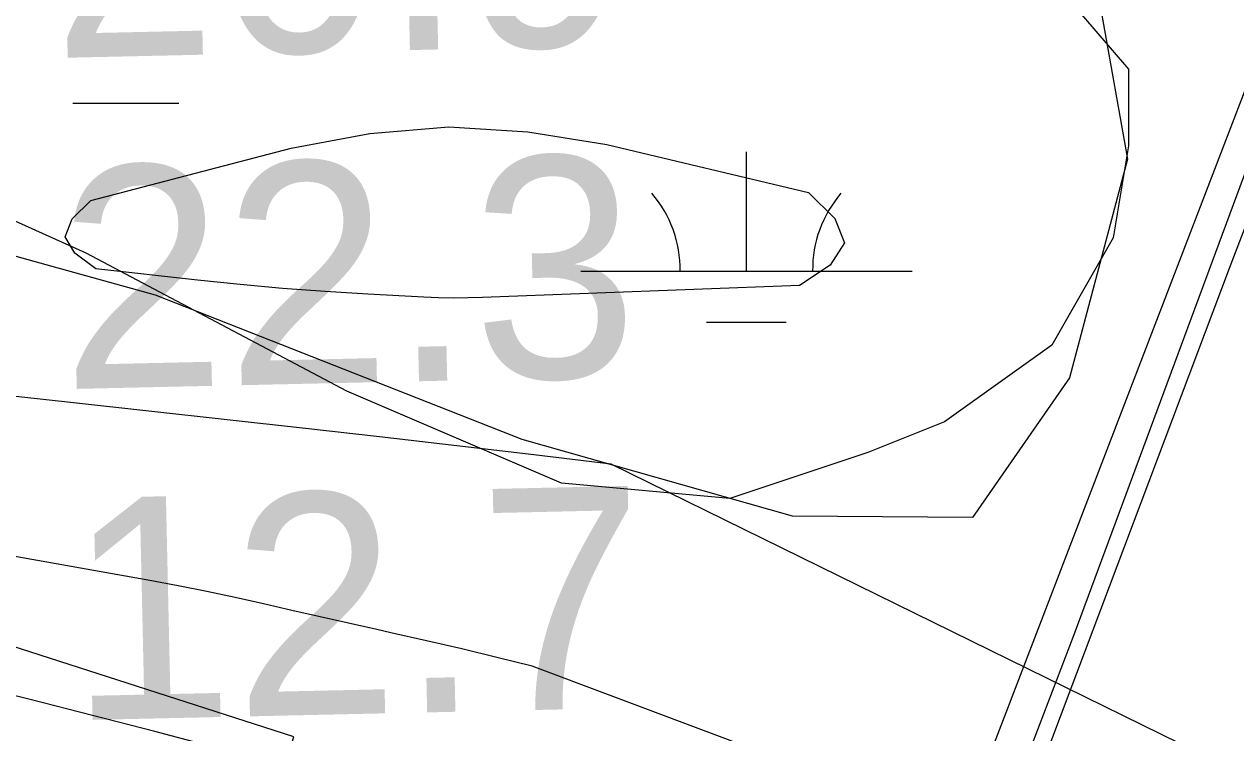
# Model space of a CAD drawing. Extents: x 3445503 to 3483459, y 540493 to 566012.
# Drawn here: x 3471583.9 to 3471949.7, y 552111.2 to 552325.1 of the extents above; entities that cross this region are included whole.
import ezdxf

# ---------------------------------------------------------------- set-up
doc = ezdxf.new("R2010")
doc.units = 0
for name, color, linetype in [('V-CHAN-DOCK', 7, 'Continuous'), ('V-RIVR-EDGE', 7, 'Continuous'), ('V-RIVR-RANG', 7, 'Continuous'), ('V-RRAP-RVMT', 7, 'Continuous'), ('V-SITE-VEGE', 7, 'Continuous'), ('V-TOPO-DPTH', 7, 'Continuous'), ('V-TOPO-MINR', 7, 'Continuous'), ('V-UTIL-LINE', 7, 'Continuous'), ('V-WETL-SWMP', 7, 'Continuous')]:
    doc.layers.add(name, color=color, linetype=linetype)

msp = doc.modelspace()

# ---------------------------------------------------------------- linework, layer by layer
at = {"layer": 'V-CHAN-DOCK'}
msp.add_lwpolyline([(3471976.906, 552414.123), (3471973.191, 552359.427), (3471794.904, 551895.074), (3471790.792, 551890.1950000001), (3471788.035, 551888.791), (3471762.3880000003, 551894.121), (3471752.971, 551860.139), (3471825.77, 551842.729), (3471834.484, 551878.09), (3471811.6, 551884.133), (3471808.122, 551886.181), (3471806.002, 551891.701), (3471808.0300000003, 551897.9450000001), (3471900.892, 552140.879), (3471999.114, 552405.997), (3471976.906, 552414.123)], dxfattribs=at)
at = {"layer": 'V-RIVR-EDGE'}
msp.add_spline([(3466309.3848466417, 552621.9579710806), (3466349.703870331, 552619.4248512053), (3466382.7286882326, 552619.3431903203), (3466411.927860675, 552618.5757255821), (3466431.7444705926, 552619.221988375), (3466456.4313341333, 552621.2467355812), (3466478.3423179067, 552625.364137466), (3466500.245565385, 552626.3528723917), (3466524.236310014, 552628.0317091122), (3466536.750118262, 552627.6531342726), (3466565.613695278, 552631.7533443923), (3466586.12556452, 552632.3978880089), (3466600.729448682, 552633.7523039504), (3466616.0268729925, 552634.4097413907), (3466639.3163411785, 552633.656889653), (3466653.5691573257, 552633.621646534), (3466663.6572942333, 552636.3777557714), (3466670.958376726, 552636.70733408), (3466676.5238896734, 552638.0840993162), (3466689.3818892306, 552636.3141462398), (3466713.3709146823, 552637.2977236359), (3466728.6700581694, 552638.6504204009), (3466733.538592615, 552639.3336454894), (3466741.1864451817, 552639.3147345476), (3466744.6653205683, 552640.3490276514), (3466765.8784662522, 552643.425259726), (3466811.078918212, 552646.7898098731), (3466822.205646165, 552647.8051920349), (3466836.469636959, 552652.2891345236), (3466848.283028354, 552649.8265008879), (3466872.264317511, 552647.6814113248), (3466895.5486281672, 552644.842781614), (3466925.7906895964, 552644.0727381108), (3466966.4607813, 552642.9292772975), (3466982.79421789, 552640.8030986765), (3467002.59535522, 552635.1920275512), (3467043.595884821, 552627.0951139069), (3467061.669188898, 552625.6598966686), (3467070.7101388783, 552626.68043636), (3467078.7116382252, 552629.0940734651), (3467090.2031876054, 552637.061189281), (3467099.252733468, 552641.558025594), (3467116.301199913, 552647.425610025), (3467156.6554667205, 552659.1453062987), (3467180.3045988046, 552663.258410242), (3467190.046825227, 552666.710638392), (3467215.09593143, 552674.6442302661), (3467224.4982644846, 552681.2259849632), (3467241.911552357, 552694.0453030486), (3467256.190156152, 552704.4389497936), (3467275.6875028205, 552716.5578510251), (3467305.630931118, 552735.6035578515), (3467327.5634045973, 552748.4117012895), (3467352.2898091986, 552766.4274129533), (3467374.5759294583, 552781.6681044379), (3467388.8450777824, 552788.2378248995), (3467399.6405082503, 552795.8590302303), (3467402.78378821, 552801.7609981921), (3467413.9139545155, 552804.1668990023), (3467419.4846249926, 552807.6294422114), (3467425.4132401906, 552815.2626817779), (3467432.374429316, 552818.7217866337), (3467446.2950883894, 552824.9447370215), (3467466.1340476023, 552834.6293710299), (3467483.877773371, 552840.495236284), (3467499.17605727, 552841.5003033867), (3467510.654712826, 552844.2529742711), (3467520.049309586, 552847.7060620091), (3467524.5753718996, 552850.4759246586), (3467538.4917330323, 552854.9607267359), (3467570.8333258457, 552859.7476002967), (3467609.0837633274, 552864.1722311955), (3467645.5969120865, 552868.9487896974), (3467670.2803372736, 552869.5830182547), (3467689.7518962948, 552871.2730296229), (3467696.009230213, 552871.257557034), (3467706.087052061, 552869.8421103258), (3467716.5150823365, 552869.4686930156), (3467730.4194092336, 552869.0866798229), (3467744.6799616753, 552872.1801036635), (3467757.201506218, 552874.9301957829), (3467768.325655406, 552874.9026889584), (3467789.870098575, 552871.3730978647), (3467862.1813662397, 552872.9324518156), (3467905.6281973, 552870.0439659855), (3467943.4854469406, 552856.0450843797), (3467982.0233429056, 552836.1347793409), (3468014.6377812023, 552810.677012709), (3468040.65671139, 552789.0595045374), (3468070.1493594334, 552766.3905114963), (3468095.144311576, 552752.4234346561), (3468129.525264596, 552738.433148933), (3468159.7466959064, 552729.3199935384), (3468202.1480592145, 552725.3911974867), (3468241.4284918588, 552724.5988046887), (3468263.6742114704, 552723.5009020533), (3468284.519956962, 552718.5825114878), (3468310.5466234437, 552700.0936702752), (3468339.350029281, 552679.8598040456), (3468348.374647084, 552674.2753801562), (3468371.3078897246, 552670.0470913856), (3468394.9518642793, 552672.074417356), (3468423.1107265, 552672.3524203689), (3468450.5691718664, 552670.5463645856), (3468476.2946264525, 552670.8303847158), (3468493.331918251, 552672.17878354), (3468516.288369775, 552677.3364956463), (3468541.3426335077, 552687.3558654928), (3468560.1404229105, 552697.7383375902), (3468569.530721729, 552699.453277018), (3468577.1777147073, 552699.086736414), (3468586.549102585, 552693.1538232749), (3468603.1932065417, 552676.0787095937), (3468627.1512868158, 552664.5476191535), (3468668.5080419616, 552659.9261425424), (3468712.655289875, 552659.1217155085), (3468729.6977392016, 552662.5558923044), (3468746.743626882, 552667.3805877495), (3468759.9561328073, 552668.390812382), (3468773.149727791, 552661.7531844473), (3468796.0468677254, 552642.9244498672), (3468815.139851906, 552632.1006529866), (3468834.5778869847, 552620.2331075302), (3468847.085678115, 552617.4211250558), (3468885.6579576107, 552611.4160065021), (3468924.924636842, 552605.0615391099), (3468947.8638966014, 552603.2666579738), (3468956.9074253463, 552605.3300866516), (3468965.9595499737, 552610.869811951), (3468970.840118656, 552616.4198523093), (3468974.664044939, 552616.4103968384), (3468976.7334907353, 552609.8002757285), (3468983.642244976, 552592.0539711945), (3468990.5742081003, 552583.6936675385), (3469002.715458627, 552573.2346920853), (3469014.5168157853, 552565.9052431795), (3469022.157791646, 552563.1052949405), (3469029.1086657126, 552562.3928438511), (3469038.490368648, 552560.6314866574), (3469047.8634757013, 552555.3938328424), (3469053.7680224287, 552553.2934418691), (3469073.9245257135, 552550.8101781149), (3469091.299991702, 552548.3337910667), (3469106.580224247, 552542.0386352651), (3469126.7289912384, 552536.4267045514), (3469142.713078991, 552533.6061261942), (3469153.1385305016, 552532.1898198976), (3469162.515075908, 552528.3426847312), (3469171.8761487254, 552518.2382156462), (3469185.7598455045, 552509.5130905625), (3469208.691368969, 552504.5895424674), (3469232.6709389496, 552501.7491935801), (3469258.052202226, 552503.4245919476), (3469277.1821487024, 552507.5488705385), (3469302.5720078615, 552512.7005655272), (3469341.873930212, 552520.598914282), (3469368.302380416, 552524.0098821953), (3469396.1067362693, 552521.5077074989), (3469447.8657340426, 552506.0839237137), (3469526.008483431, 552475.9943654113), (3469583.6754662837, 552459.8607093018), (3469651.0795180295, 552445.0935033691), (3469684.7815439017, 552437.7099004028), (3469730.656625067, 552432.7296194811), (3469767.1482841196, 552428.8154364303), (3469829.708729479, 552423.4462656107), (3469847.787191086, 552424.0968263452), (3469856.8255623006, 552424.0744770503), (3469867.597783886, 552422.3096815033), (3469876.2790699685, 552418.4642655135), (3469887.7370954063, 552412.8738245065), (3469925.5952046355, 552399.2225725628), (3469955.1256745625, 552391.8492846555), (3469977.3593599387, 552385.8845667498), (3470001.330334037, 552379.5679212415), (3470024.271312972, 552378.4682994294), (3470048.2654959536, 552381.5376547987), (3470074.0072827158, 552388.4266385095), (3470084.094560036, 552390.8351180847), (3470093.829909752, 552391.5063089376), (3470109.1161594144, 552387.6445607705), (3470138.280948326, 552372.9719095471), (3470163.617513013, 552356.5705654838), (3470192.4441277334, 552345.7227001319), (3470225.456051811, 552340.4265943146), (3470241.7920671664, 552339.3433046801), (3470271.6882181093, 552339.2693800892), (3470310.9617740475, 552335.6959499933), (3470330.081405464, 552335.6486726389), (3470358.588756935, 552336.2734457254), (3470382.571765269, 552334.8236154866), (3470398.206504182, 552331.3086373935), (3470414.528766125, 552324.6632731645), (3470435.0191456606, 552316.6170752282), (3470465.5847682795, 552306.1125415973), (3470481.553383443, 552297.0346293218), (3470485.3755905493, 552296.3299145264), (3470491.6320648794, 552295.9668122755), (3470495.7976037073, 552293.5230895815), (3470499.962282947, 552290.7317372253), (3470505.8651104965, 552287.9360869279), (3470526.710855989, 552283.017696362), (3470533.314959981, 552282.6537345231), (3470539.224664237, 552282.6391215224), (3470542.35161202, 552281.9361259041), (3470544.0837432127, 552279.4984203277), (3470547.2055334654, 552276.7096467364), (3470551.369353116, 552273.5706647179), (3470557.6223890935, 552271.8170438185), (3470564.5698248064, 552269.7140740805), (3470576.390092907, 552270.0324777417), (3470585.774374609, 552269.3140095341), (3470591.329572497, 552266.5192188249), (3470613.5581003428, 552258.468722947), (3470637.518759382, 552247.9805214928), (3470666.686127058, 552234.3507592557), (3470680.9234706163, 552228.0581822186), (3470696.5547711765, 552223.1526854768), (3470705.2403551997, 552221.0454177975), (3470710.454800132, 552221.0325239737), (3470716.373959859, 552224.8418372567), (3470726.806288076, 552226.2065682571), (3470744.8873284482, 552227.9000179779), (3470772.007599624, 552229.918748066), (3470784.1763569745, 552230.5839218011), (3470792.1709796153, 552230.2165216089), (3470802.939762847, 552227.0612074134), (3470818.5822380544, 552226.6748962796), (3470830.0617531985, 552229.7751968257), (3470835.9809129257, 552233.5845101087), (3470842.5867360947, 552233.9158075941), (3470861.0085294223, 552232.8273604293), (3470874.207281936, 552228.2755104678), (3470890.1810546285, 552221.2833761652), (3470909.2989668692, 552220.5408394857), (3470935.3711915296, 552220.4763703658), (3470949.6326035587, 552223.9174238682), (3470960.7627698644, 552226.3233246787), (3470973.2774377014, 552226.2923795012), (3470997.600339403, 552221.7130227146), (3471022.2691515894, 552216.4375470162), (3471070.562167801, 552205.1939150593), (3471088.982241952, 552203.410208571), (3471111.9249400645, 552203.0058460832), (3471121.6577110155, 552202.63414795), (3471127.9124661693, 552201.5757863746), (3471132.7706855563, 552198.0874555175), (3471136.5825776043, 552193.2111847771), (3471141.449392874, 552193.1991505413), (3471145.627825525, 552195.9698727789), (3471151.191619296, 552196.651378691), (3471156.7536938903, 552196.6376252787), (3471178.2955582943, 552192.0651451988), (3471192.538918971, 552188.2059757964), (3471223.459047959, 552180.4816198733), (3471265.8406407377, 552168.5573415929), (3471314.8263375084, 552156.2691014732), (3471351.300804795, 552145.4023251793), (3471386.043140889, 552136.9732544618), (3471401.337986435, 552136.5878029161), (3471419.4112905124, 552135.1525856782), (3471433.656370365, 552131.9886755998), (3471456.2385449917, 552126.3707277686), (3471476.7409587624, 552123.1913451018), (3471490.6366897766, 552119.3330352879), (3471513.9029490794, 552109.1941826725), (3471547.945727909, 552099.0286828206), (3471579.5628353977, 552091.9978670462), (3471609.4417945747, 552084.9713492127), (3471637.2366949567, 552078.6452482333), (3471668.4958577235, 552067.4437361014), (3471684.820698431, 552061.841260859), (3471699.7636163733, 552059.718520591), (3471716.436946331, 552054.4628154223), (3471743.1820810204, 552045.3582559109), (3471759.4974662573, 552035.931854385), (3471773.3906185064, 552031.0306555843), (3471788.6674126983, 552023.3449811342), (3471808.459094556, 552013.9099837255), (3471820.614098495, 552009.0130828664), (3471825.8216667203, 552006.2191517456), (3471833.447169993, 551997.1618695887), (3471837.259921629, 551992.6332285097), (3471849.414065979, 551987.3886979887), (3471863.313235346, 551984.9209068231), (3471900.5121879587, 551985.8718198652), (3471925.883995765, 551983.723291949), (3471961.6760975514, 551978.0726797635), (3472004.068005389, 551970.3199574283), (3472058.2621299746, 551955.5854158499), (3472104.461631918, 551941.2182744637), (3472151.699724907, 551925.1104060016), (3472165.5920175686, 551919.8615775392), (3472170.7952878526, 551915.3294981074), (3472181.9056836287, 551909.7399166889), (3472191.9809267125, 551907.2815809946), (3472199.9643747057, 551902.3949951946), (3472208.994150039, 551898.8963492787), (3472220.108843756, 551895.0449161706), (3472235.3925146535, 551890.1402790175), (3472240.606959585, 551890.1273851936), (3472245.472915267, 551889.7677212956), (3472259.3703654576, 551886.604670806), (3472269.448187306, 551885.1892240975), (3472280.212672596, 551880.2957615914), (3472294.809680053, 551878.8691402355), (3472314.2752219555, 551878.1257439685), (3472330.2687651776, 551879.1290918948), (3472344.178249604, 551880.8328566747), (3472354.254352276, 551878.7221506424), (3472360.163196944, 551878.3599079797), (3472367.812768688, 551879.0362563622), (3472378.246816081, 551881.096246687), (3472386.2422983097, 551881.076476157), (3472400.490816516, 551879.3030847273), (3472427.2557217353, 551878.1940074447), (3472454.38115044, 551882.2985155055), (3472479.7598349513, 551882.9310248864), (3472504.4381026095, 551881.4794754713), (3472524.948252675, 551881.4287597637), (3472536.418312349, 551880.7051340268), (3472544.4069178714, 551877.9043261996), (3472549.2677160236, 551875.4588843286), (3472555.1774202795, 551875.4442713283), (3472570.123776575, 551874.7120497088), (3472580.207615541, 551875.7300106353), (3472593.4184022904, 551876.0449759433), (3472610.103766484, 551875.6560860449), (3472633.7443026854, 551876.2928933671), (3472647.2949828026, 551873.4783321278), (3472654.2398397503, 551870.3324734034), (3472660.149544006, 551870.3178604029), (3472666.4103162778, 551871.6929064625), (3472682.051931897, 551870.9589656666), (3472693.8790767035, 551874.0584066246), (3472707.1027572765, 551879.5878168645), (3472717.8801363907, 551879.9087992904), (3472730.733838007, 551876.4006979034), (3472741.8571276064, 551876.0255614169), (3472753.678255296, 551876.6915947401), (3472772.8142188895, 551883.249280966), (3472794.0325221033, 551888.4112910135), (3472814.549548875, 551891.1416126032), (3472833.325848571, 551892.8333431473), (3472843.4114067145, 551894.5465633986), (3472860.4572943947, 551899.3712588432), (3472888.2831399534, 551905.5598257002), (3472914.0189095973, 551910.0154017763), (3472934.187447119, 551912.3989532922), (3472958.177332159, 551913.7301603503), (3472986.3353347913, 551913.660533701), (3473020.7489521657, 551912.8801751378), (3473048.558465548, 551912.4637784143), (3473074.9877753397, 551916.2223759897), (3473094.816419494, 551921.7354540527), (3473113.957540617, 551930.3789182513), (3473134.14498908, 551940.4103223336), (3473153.2938464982, 551952.1824534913), (3473173.494188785, 551967.4283025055), (3473183.9394108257, 551974.0074784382), (3473198.201682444, 551977.7961616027), (3473219.4002151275, 551974.9626894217), (3473232.247899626, 551969.0211803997), (3473250.2988544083, 551958.5475919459), (3473256.5475924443, 551955.055822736), (3473269.4025833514, 551952.0691659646)], degree=3, dxfattribs=at)
at = {"layer": 'V-RRAP-RVMT'}
msp.add_lwpolyline([(3472327.0070000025, 551891.7850000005), (3472208.1220000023, 551911.2090000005), (3472084.3790000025, 551950.1250000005), (3472086.5030000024, 551959.3830000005), (3471939.5370000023, 552005.8660000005), (3471941.6640000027, 552014.3570000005), (3471811.0390000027, 552055.0380000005), (3471811.3790000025, 552056.5840000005), (3471663.3430000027, 552103.6430000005), (3471665.3470000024, 552110.0270000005), (3471529.5510000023, 552153.6340000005), (3471532.1750000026, 552162.4410000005), (3471390.1310000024, 552200.5940000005), (3471387.1230000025, 552193.1510000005), (3471230.6790000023, 552221.8380000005), (3471229.8860000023, 552219.7940000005), (3471107.9750000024, 552232.4610000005), (3471107.8430000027, 552234.1960000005), (3470927.1550000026, 552232.8020000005), (3470927.1250000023, 552230.3350000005), (3470810.6420000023, 552231.1480000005)], dxfattribs=at)
at = {"layer": 'V-SITE-VEGE'}
msp.add_lwpolyline([(3471909.25, 552327.89), (3471917, 552284.343), (3471899.4220000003, 552218.379), (3471870.136, 552176.186), (3471815.829, 552176.578), (3471734.187, 552199.794), (3471623.5870000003, 552243.346), (3471508.1410000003, 552275.3420000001), (3471381.204, 552303.957), (3471291.649, 552287.612), (3471203.628, 552285.269), (3471104.958, 552277.081), (3471016.963, 552271.447), (3470914.002, 552285.441), (3470822.526, 552303.642), (3470679.926, 552336.246)], dxfattribs=at)
at = {"layer": 'V-TOPO-DPTH'}
msp.add_lwpolyline([(3472883.8893439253, 551963.0878233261), (3472273.0206982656, 551944.0121477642), (3472264.5140754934, 551942.8752375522), (3472255.991792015, 551942.2338769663), (3472247.4460174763, 551942.3358408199), (3472238.8845822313, 551942.9333542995), (3471737.2751738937, 552131.3424635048), (3471726.6384371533, 552133.9789427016), (3471715.985905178, 552136.5485642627), (3471705.309680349, 552139.0178993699), (3471694.617660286, 552141.4203768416), (3471690.3391117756, 552142.3606473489), (3471681.778461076, 552144.2602197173), (3471673.223068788, 552146.1829693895), (3471664.67556412, 552148.1404850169), (3471656.1333178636, 552150.1211779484), (3471647.5807906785, 552152.0501721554), (3471639.009308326, 552153.8871116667), (3471630.409393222, 552155.5859691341), (3471621.7905229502, 552157.1927719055), (3471469.081714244, 552184.3931498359)], dxfattribs=at)
at = {"layer": 'V-TOPO-MINR'}
for points in [[(3471661.9045349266, 552245.3254916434), (3471649.058941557, 552246.4964124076), (3471636.225850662, 552247.8194042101), (3471605.562190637, 552251.2558216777), (3471599.1773007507, 552255.98644766), (3471596.227334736, 552260.9656192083), (3471598.429754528, 552266.3176091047), (3471604.0670981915, 552271.918144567), (3471664.470230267, 552287.7325934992), (3471688.2495288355, 552292.105134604), (3471712.055489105, 552294.1339608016), (3471735.901441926, 552292.6472146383), (3471759.774056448, 552288.8167535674), (3471820.6668421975, 552274.3459071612), (3471828.574125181, 552266.4679609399), (3471831.568960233, 552259.0714549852), (3471827.195123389, 552252.3971094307), (3471817.908838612, 552246.2042041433), (3471722.2458177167, 552242.5737343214), (3471717.8324432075, 552242.4661649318), (3471713.4196481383, 552242.4383761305), (3471709.007722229, 552242.530258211), (3471704.596375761, 552242.7019208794), (3471687.6457315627, 552243.591934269), (3471674.7688820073, 552244.382677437), (3471661.9045349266, 552245.3254916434)], [(3472928.22088007, 551977.2448795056), (3472256.072743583, 551955.1914395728), (3472252.712503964, 551954.6999799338), (3472249.3176766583, 551954.7888080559), (3472243.713789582, 551955.4182493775), (3472241.6303081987, 551955.8378249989), (3472237.8032061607, 551957.6823951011), (3472236.9423500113, 551958.311611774), (3472236.1129455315, 551958.9876510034), (3471761.0845473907, 552192.314320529), (3471737.793155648, 552195.1199206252), (3471714.495550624, 552197.8721380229), (3471691.188625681, 552200.544281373), (3471667.8754874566, 552203.1630420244), (3471598.773794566, 552210.8050196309), (3471540.895717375, 552217.1152197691)], [(3472883.8893439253, 551963.0878233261), (3472273.0206982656, 551944.0121477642), (3472264.5140754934, 551942.8752375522), (3472255.991792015, 551942.2338769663), (3472247.4460174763, 551942.3358408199), (3472238.8845822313, 551942.9333542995), (3471737.2751738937, 552131.3424635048), (3471726.6384371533, 552133.9789427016), (3471715.985905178, 552136.5485642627), (3471705.309680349, 552139.0178993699), (3471694.617660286, 552141.4203768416), (3471690.3391117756, 552142.3606473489), (3471681.778461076, 552144.2602197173), (3471673.223068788, 552146.1829693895), (3471664.67556412, 552148.1404850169), (3471656.1333178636, 552150.1211779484), (3471647.5807906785, 552152.0501721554), (3471639.009308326, 552153.8871116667), (3471630.409393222, 552155.5859691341), (3471621.7905229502, 552157.1927719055), (3471469.081714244, 552184.3931498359)], [(3472869.0147391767, 551941.7994424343), (3472297.889660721, 551924.7195597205), (3472279.3747228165, 551923.868466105), (3472260.8996573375, 551923.952922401), (3472242.4844004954, 551925.4407035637), (3472224.109016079, 551927.8640346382), (3471798.5972293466, 552061.9225108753), (3471785.349965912, 552065.4982800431), (3471772.178857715, 552069.3450998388), (3471759.0585196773, 552073.3726200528), (3471751.1421239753, 552075.8918678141), (3471734.1655755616, 552081.1579647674), (3471717.140530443, 552086.2577471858), (3471700.0427402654, 552091.1080578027), (3471682.896453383, 552095.7920538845), (3471623.3152428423, 552111.601147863), (3471585.760307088, 552121.2621560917), (3471548.1145886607, 552130.5425308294)]]:
    msp.add_lwpolyline(points, dxfattribs=at)
at = {"layer": 'V-UTIL-LINE'}
msp.add_lwpolyline([(3471807.614, 551882.0380000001), (3471860.485, 552020.033), (3471947.7630000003, 552251.491), (3471986.116, 552351.727), (3472003.704, 552407.498), (3472007.72, 552420.406), (3472041.582, 552502.578)], dxfattribs=at)
at = {"layer": 'V-WETL-SWMP'}
for p, q in [((3471598.6129378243, 552301.3170302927), (3471630.6129378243, 552301.3170302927)), ((3471801.9289378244, 552250.5750302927), (3471801.9289378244, 552286.5750302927)), ((3471751.9289378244, 552250.5750302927), (3471851.928937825, 552250.5750302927)), ((3471789.9289378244, 552235.1440302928), (3471813.9289378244, 552235.144030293))]:
    msp.add_line(p, q, dxfattribs=at)
msp.add_lwpolyline([(3471889.5330000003, 552343.9), (3471917.301, 552311.503), (3471917.301, 552288.363), (3471912.673, 552260.595), (3471894.161, 552228.199), (3471861.765, 552205.059), (3471838.625, 552195.803), (3471796.972, 552181.919), (3471746.0640000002, 552186.547), (3471681.272, 552214.3150000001), (3471602.595, 552255.9670000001), (3471510.035, 552297.6190000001), (3471445.242, 552330.0160000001)], dxfattribs=at)
for centre, radius, start, end in [((3471746.6860017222, 552251.0498334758), 35.24628790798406, 359.2281799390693, 40.771838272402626), ((3471857.171873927, 552251.0498334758), 35.24628790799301, 139.2281769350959, 180.77183526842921)]:
    msp.add_arc(centre, radius, start, end, dxfattribs=at)

# ---------------------------------------------------------------- texts
at = {"layer": 'V-RIVR-RANG'}
for s, p in [('20.9', (3471592.543397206, 552314.8953400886)), ('22.3', (3471595.277111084, 552214.9312247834)), ('12.7', (3471597.748111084, 552114.9622247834))]:
    msp.add_text(s, height=67, rotation=1.2783257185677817, dxfattribs=at).set_placement(p)

doc.saveas('drawing.dxf')
